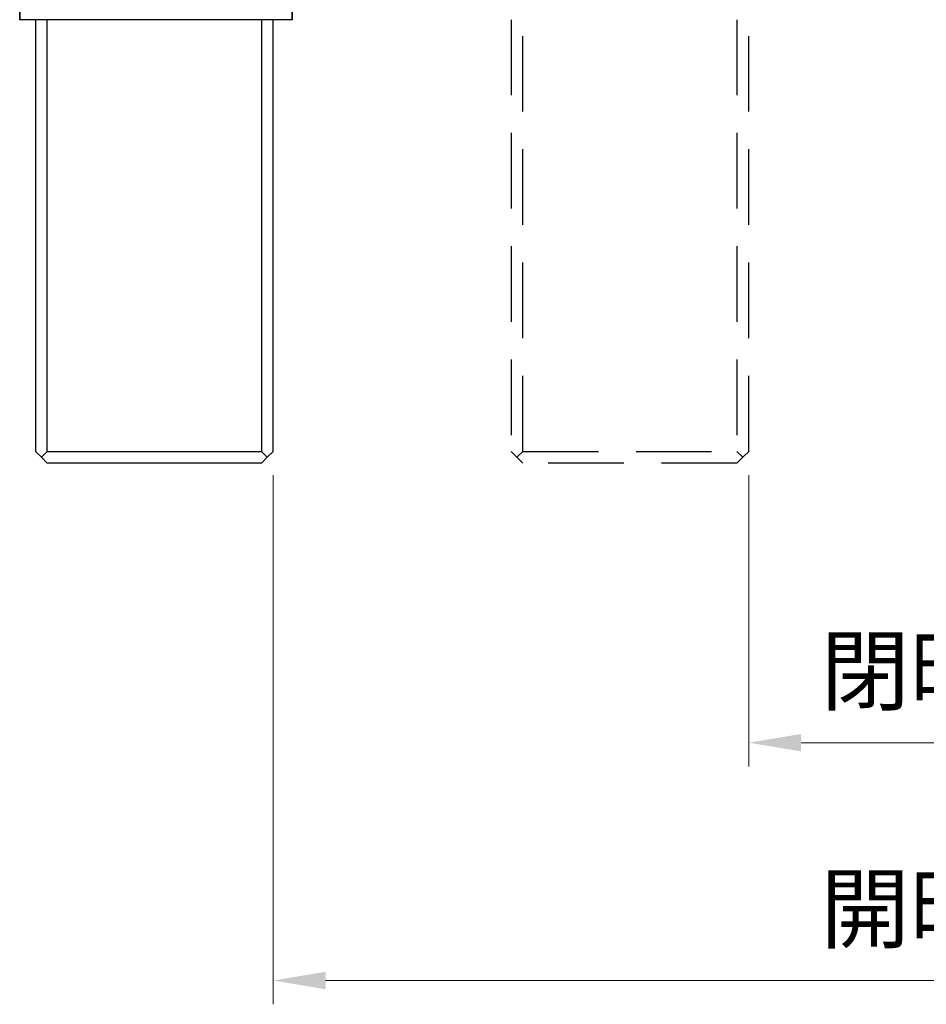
# Model space of a CAD drawing. Header units: millimetres. Extents: x 399 to 6233, y -1870 to 1602.
# Tile 316 of 656: x 4284 to 4322, y 324 to 366. Entities that reach past the tile are written whole.
import ezdxf

# ---------------------------------------------------------------- set-up
doc = ezdxf.new("R2010")
doc.units = ezdxf.units.MM
doc.linetypes.add('HIDDEN', pattern=[9.525, 6.35, -3.175])
for name, color, linetype, lineweight in [('AM_5', 3, 'Continuous', 25), ('可見 (ISO)', 7, 'Continuous', 25), ('窄部可見 (ISO)', 7, 'Continuous', 35)]:
    doc.layers.add(name, color=color, linetype=linetype, lineweight=lineweight)
doc.styles.add('尺寸標註', font='romans.shx', dxfattribs={"bigfont": 'CHINESET.SHX'})
doc.dimstyles.new('複本(2) CNS2-1$0', dxfattribs={"dimtxt": 2.75, "dimasz": 2.2, "dimexe": 1, "dimexo": 1, "dimgap": 1, "dimtad": 1, "dimtoh": 1, "dimdsep": 46, "dimtxsty": '尺寸標註', "dimcen": 0, "dimclrd": 2, "dimclre": 2, "dimclrt": 3, "dimadec": 0, "dimazin": 2, "dimtp": 0.1, "dimtm": 0.1, "dimtfac": 0.71, "dimtmove": 0, "dimatfit": 0, "dimfxl": 0, "dimlwd": 13, "dimlwe": 13, "dimarcsym": 0})

# ---------------------------------------------------------------- blocks, each defined once
blk = doc.blocks.new('*D201')
at = {"layer": 'AM_5', "color": 2, "lineweight": 13}
for p, q in [((4314.347, 346.468), (4314.347, 334.218)), ((4336.347, 346.468), (4336.347, 334.218)), ((4316.547, 335.218), (4334.147, 335.218))]:
    blk.add_line(p, q, dxfattribs=at)
at = {"layer": 'AM_5', "color": 2, "lineweight": -2}
for points in [[(4316.547, 335.585), (4316.547, 334.851), (4314.347, 335.218)], [(4334.147, 335.585), (4334.147, 334.851), (4336.347, 335.218)]]:
    blk.add_solid(points, dxfattribs=at)
at = {"layer": 'Defpoints', "color": 0, "lineweight": -2}
for p in [(4314.347, 347.468), (4336.347, 347.468), (4336.347, 335.218)]:
    blk.add_point(p, dxfattribs=at)
at = {"layer": 'AM_5', "color": 3, "insert": (4325.347, 338.089), "char_height": 2.75, "attachment_point": 5, "style": '尺寸標註'}
blk.add_mtext('{\\fPMingLiU|b0|i0|c136|p18;閉時：}22', dxfattribs=at)
blk = doc.blocks.new('*D202')
at = {"layer": 'AM_5', "color": 2, "lineweight": 13}
for p, q in [((4294.347, 346.468), (4294.347, 324.218)), ((4356.347, 346.468), (4356.347, 324.218)), ((4296.547, 325.218), (4354.147, 325.218))]:
    blk.add_line(p, q, dxfattribs=at)
at = {"layer": 'AM_5', "color": 2, "lineweight": -2}
for points in [[(4296.547, 325.585), (4296.547, 324.851), (4294.347, 325.218)], [(4354.147, 325.585), (4354.147, 324.851), (4356.347, 325.218)]]:
    blk.add_solid(points, dxfattribs=at)
at = {"layer": 'Defpoints', "color": 0, "lineweight": -2}
for p in [(4294.347, 347.468), (4356.347, 347.468), (4356.347, 325.218)]:
    blk.add_point(p, dxfattribs=at)
at = {"layer": 'AM_5', "color": 3, "insert": (4325.347, 328.089), "char_height": 2.75, "attachment_point": 5, "style": '尺寸標註'}
blk.add_mtext('{\\fPMingLiU|b0|i0|c136|p18;開時：}62', dxfattribs=at)

msp = doc.modelspace()

# ---------------------------------------------------------------- linework, layer by layer
at = {"layer": '可見 (ISO)'}
for p, q in [((4295.139, 365.618), (4283.685, 365.618)), ((4284.347, 365.618), (4284.347, 347.468)), ((4284.847, 347.468), (4284.847, 365.618)), ((4293.847, 365.618), (4293.847, 347.468)), ((4294.347, 347.468), (4294.347, 365.618)), ((4284.347, 347.468), (4284.597, 347.218)), ((4284.597, 347.218), (4284.847, 347.468)), ((4284.847, 347.468), (4293.847, 347.468)), ((4293.847, 347.468), (4294.097, 347.218)), ((4294.097, 347.218), (4294.347, 347.468)), ((4284.847, 346.968), (4284.597, 347.218)), ((4293.847, 346.968), (4284.847, 346.968)), ((4293.847, 346.968), (4294.097, 347.218))]:
    msp.add_line(p, q, dxfattribs=at)
at = {"layer": '可見 (ISO)', "color": 6, "linetype": 'HIDDEN', "ltscale": 0.5}
for p, q in [((4304.347, 365.618), (4304.347, 347.468)), ((4304.847, 347.468), (4304.847, 365.618)), ((4313.847, 365.618), (4313.847, 347.468)), ((4314.347, 347.468), (4314.347, 365.618)), ((4304.347, 347.468), (4304.597, 347.218)), ((4304.597, 347.218), (4304.847, 347.468)), ((4304.847, 347.468), (4313.847, 347.468)), ((4313.847, 347.468), (4314.097, 347.218)), ((4314.097, 347.218), (4314.347, 347.468)), ((4304.847, 346.968), (4304.597, 347.218)), ((4313.847, 346.968), (4304.847, 346.968)), ((4313.847, 346.968), (4314.097, 347.218))]:
    msp.add_line(p, q, dxfattribs=at)
at = {"layer": '窄部可見 (ISO)'}
for p, q in [((4283.685, 366.918), (4283.685, 365.618)), ((4295.139, 366.918), (4295.139, 365.618))]:
    msp.add_line(p, q, dxfattribs=at)

# ---------------------------------------------------------------- dimensions: what is measured, and where the dimension line sits
at = {"layer": 'AM_5'}
for base, p1, p2, text, picture, middle in [((4356.347, 325.218), (4294.347, 347.468), (4356.347, 347.468), '{\\fPMingLiU|b0|i0|c136|p18;開時：}<>', '*D202', (4325.347, 328.089)), ((4336.347, 335.218), (4314.347, 347.468), (4336.347, 347.468), '{\\fPMingLiU|b0|i0|c136|p18;閉時：}<>', '*D201', (4325.347, 338.089))]:
    dim = msp.add_linear_dim(base=base, p1=p1, p2=p2, text=text, dimstyle='複本(2) CNS2-1$0', dxfattribs=at)
    dim.commit()
    dim.dimension.update_dxf_attribs({"geometry": picture, "text_midpoint": middle})

doc.saveas('drawing.dxf')
